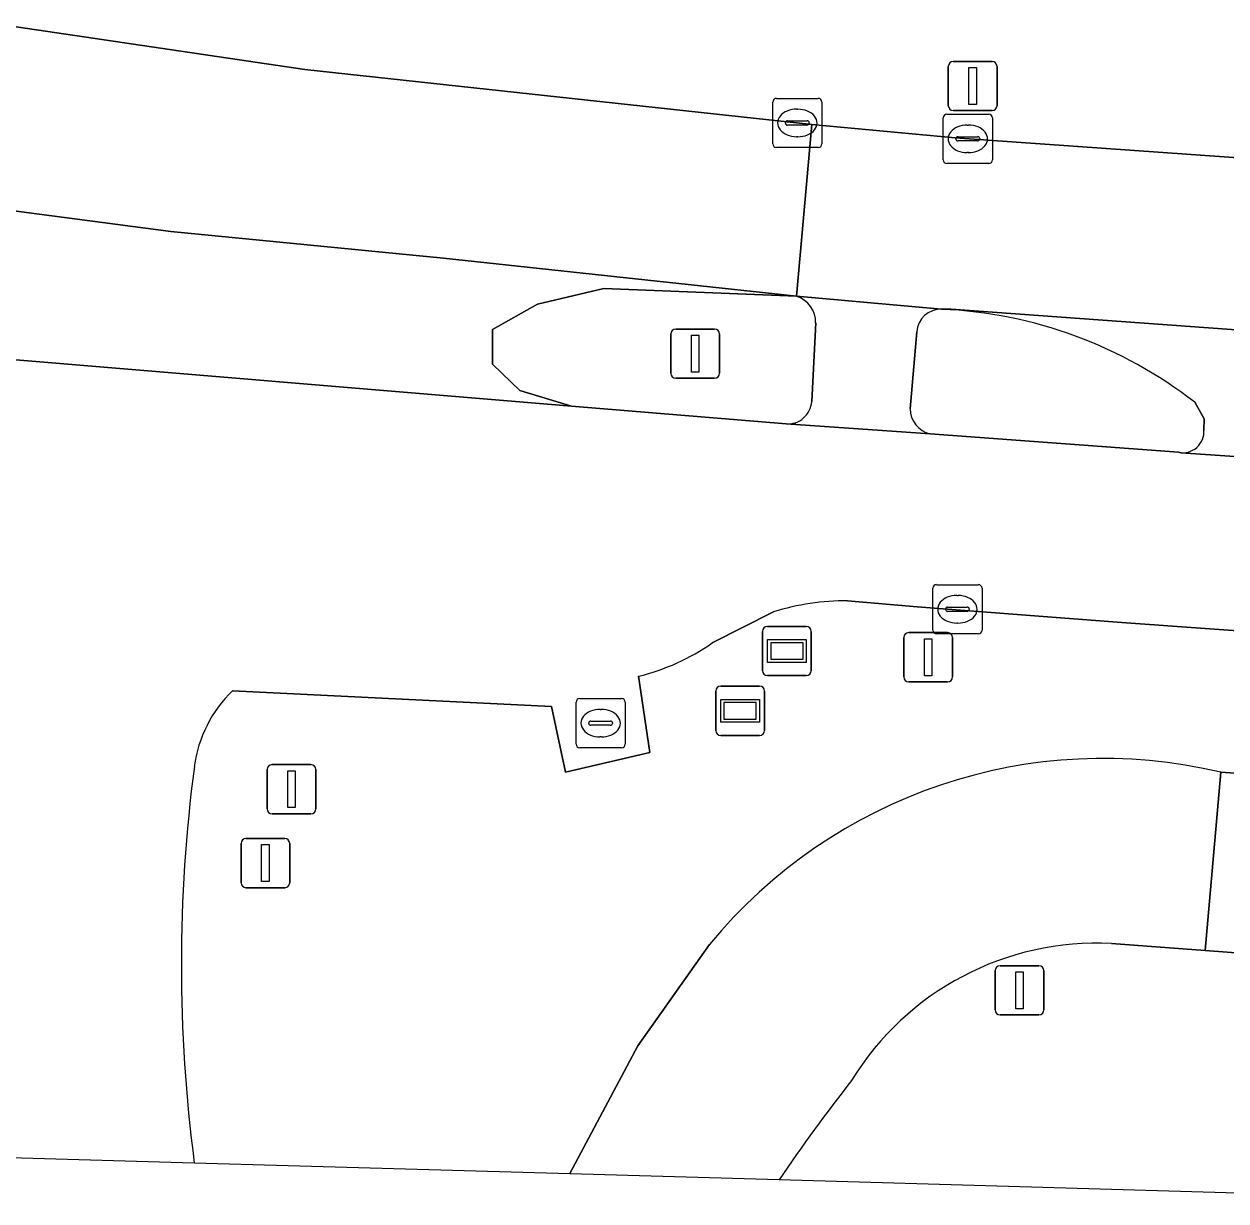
# Model space of a CAD drawing. Extents: x 155018 to 156648, y 383979 to 385733.
# Drawn here: x 155837.5 to 155861.93, y 383986.99 to 384010.92 of the extents above; entities that cross this region are included whole.
import ezdxf

# ---------------------------------------------------------------- set-up
doc = ezdxf.new("R2010")
doc.units = 0
for name, color, linetype in [('IMGEO_Berm_groen', 7, 'Continuous'), ('IMGEO_Fietspad_gesloten', 7, 'Continuous'), ('IMGEO_Groenvoorziening', 7, 'Continuous'), ('IMGEO_Informatiebord', 7, 'Continuous'), ('IMGEO_Kolk', 7, 'Continuous'), ('IMGEO_Lichtmast', 7, 'Continuous'), ('IMGEO_Rijbaan_lokaal_gesloten', 7, 'Continuous'), ('IMGEO_Verkeersbordpaal', 7, 'Continuous'), ('IMGEO_Verkeerseiland_gesloten', 7, 'Continuous'), ('IMGEO_Voetpad_gesloten', 7, 'Continuous')]:
    doc.layers.add(name, color=color, linetype=linetype)

msp = doc.modelspace()

# ---------------------------------------------------------------- linework, layer by layer
at = {"layer": 'IMGEO_Berm_groen'}
for points in [[(155852.736, 383998.969), (155851.489, 383998.34)], [(155878.135, 383997.446), (155868.028, 383998.166), (155859.901, 383998.745), (155859.718, 383998.758), (155855.655, 383999.069), (155854.237, 383999.194)], [(155849.99, 383997.659), (155850.218, 383996.112), (155848.504, 383995.711), (155848.22, 383997.048), (155841.735, 383997.365)], [(155861.829, 383995.709), (155870.079, 383995.123), (155875.06, 383994.744), (155875.807, 383994.719)], [(155848.594, 383987.55), (155849.975, 383990.145), (155851.435, 383992.207)], [(155870.405, 383989.143), (155874.304, 383988.855), (155888.014, 383987.841), (155888.884, 383990.14), (155880.872, 383990.62), (155872.698, 383991.237), (155861.51, 383992.082), (155859.606, 383992.226)], [(155840.956, 383987.771), (155848.594, 383987.55)], [(155852.848, 383987.427), (155867.764, 383986.994)]]:
    msp.add_lwpolyline(points, dxfattribs=at)
for centre, radius, start, end in [((155854.192, 383994.373), 4.821, 89.4686, 107.5818), ((155848.919, 384002.008), 4.479, 283.8411, 305.0238), ((155843.547, 383995.484), 2.612, 133.9345, 172.4296), ((155871.598, 383991.792), 30.904, 172.4968, 187.476), ((155859.435, 383985.64), 10.35, 76.6245, 140.6155), ((155859.305, 383986.39), 5.844, 87.0483, 148.5269), ((155881.682, 383967.886), 34.831, 141.7688, 145.875)]:
    msp.add_arc(centre, radius, start, end, dxfattribs=at)
at = {"layer": 'IMGEO_Fietspad_gesloten'}
for points in [[(155859.606, 383992.226), (155861.51, 383992.082), (155861.829, 383995.709)], [(155875.807, 383994.719), (155875.06, 383994.744), (155870.079, 383995.123), (155861.829, 383995.709), (155861.51, 383992.082), (155872.698, 383991.237), (155880.872, 383990.62), (155888.884, 383990.14), (155890.232, 383993.702)], [(155851.435, 383992.207), (155849.975, 383990.145), (155848.594, 383987.55), (155852.848, 383987.427)]]:
    msp.add_lwpolyline(points, dxfattribs=at)
for centre, radius, start, end in [((155859.435, 383985.64), 10.35, 76.6245, 140.6155), ((155859.305, 383986.39), 5.844, 87.0483, 148.5269), ((155881.682, 383967.886), 34.831, 141.7688, 145.875)]:
    msp.add_arc(centre, radius, start, end, dxfattribs=at)
at = {"layer": 'IMGEO_Groenvoorziening'}
msp.add_lwpolyline([(155836.965, 384010.919), (155843.202, 384009.994), (155853.514, 384008.875), (155856.427, 384008.604), (155861.223, 384008.264), (155878.906, 384007.01)], dxfattribs=at)
at = {"layer": 'IMGEO_Informatiebord'}
for p, q in [((155852.51, 383997.773), (155852.51, 383998.573)), ((155852.51, 383998.573), (155852.51, 383997.773)), ((155852.61, 383998.673), (155853.4, 383998.673)), ((155853.4, 383998.673), (155852.61, 383998.673)), ((155853.5, 383998.573), (155853.5, 383997.773)), ((155853.5, 383997.773), (155853.5, 383998.573)), ((155853.4, 383997.673), (155852.61, 383997.673)), ((155852.61, 383997.673), (155853.4, 383997.673)), ((155851.56, 383996.558), (155851.56, 383997.358)), ((155851.56, 383997.358), (155851.56, 383996.558)), ((155851.66, 383997.458), (155852.45, 383997.458)), ((155852.45, 383997.458), (155851.66, 383997.458)), ((155852.55, 383997.358), (155852.55, 383996.558)), ((155852.55, 383996.558), (155852.55, 383997.358)), ((155852.45, 383996.458), (155851.66, 383996.458)), ((155851.66, 383996.458), (155852.45, 383996.458))]:
    msp.add_line(p, q, dxfattribs=at)
for points in [[(155852.611, 383998.405), (155853.399, 383998.405), (155853.399, 383997.941), (155852.611, 383997.941), (155852.611, 383998.405)], [(155852.676, 383998.34), (155852.676, 383998.006), (155853.334, 383998.006), (155853.334, 383998.34), (155852.676, 383998.34)], [(155851.661, 383997.19), (155852.449, 383997.19), (155852.449, 383996.726), (155851.661, 383996.726), (155851.661, 383997.19)], [(155851.726, 383997.125), (155851.726, 383996.791), (155852.384, 383996.791), (155852.384, 383997.125), (155851.726, 383997.125)]]:
    msp.add_lwpolyline(points, dxfattribs=at)
for centre, start, end in [((155852.61, 383998.573), 90, 180), ((155852.61, 383998.573), 90, 180), ((155853.4, 383998.573), 0, 90), ((155853.4, 383998.573), 360, 90), ((155852.61, 383997.773), 180, 270), ((155852.61, 383997.773), 180, 270), ((155853.4, 383997.773), 270, 0), ((155853.4, 383997.773), 270, 0), ((155851.66, 383997.358), 90, 180), ((155851.66, 383997.358), 90, 180), ((155852.45, 383997.358), 0, 90), ((155852.45, 383997.358), 360, 90), ((155851.66, 383996.558), 180, 270), ((155851.66, 383996.558), 180, 270), ((155852.45, 383996.558), 270, 0), ((155852.45, 383996.558), 270, 0)]:
    msp.add_arc(centre, 0.1, start, end, dxfattribs=at)
at = {"layer": 'IMGEO_Kolk'}
for p, q in [((155852.717, 384008.482), (155852.717, 384009.334)), ((155852.792, 384009.408), (155853.644, 384009.408)), ((155853.718, 384009.334), (155853.718, 384008.482)), ((155853.205, 384009.188), (155853.23, 384009.188)), ((155856.184, 384008.159), (155856.184, 384009.011)), ((155856.259, 384009.085), (155857.111, 384009.085)), ((155857.185, 384009.011), (155857.185, 384008.159)), ((155852.976, 384008.902), (155852.976, 384008.914)), ((155853.414, 384008.865), (155853.016, 384008.865)), ((155853.019, 384008.951), (155853.417, 384008.951)), ((155853.46, 384008.914), (155853.46, 384008.902)), ((155856.672, 384008.865), (155856.697, 384008.865)), ((155853.228, 384008.628), (155853.203, 384008.628)), ((155856.443, 384008.579), (155856.443, 384008.591)), ((155856.881, 384008.542), (155856.483, 384008.542)), ((155856.486, 384008.628), (155856.884, 384008.628)), ((155856.927, 384008.591), (155856.927, 384008.579)), ((155853.644, 384008.408), (155852.792, 384008.408)), ((155856.695, 384008.305), (155856.67, 384008.305)), ((155857.111, 384008.085), (155856.259, 384008.085)), ((155855.972, 383998.596), (155855.972, 383999.448)), ((155856.047, 383999.522), (155856.899, 383999.522)), ((155856.973, 383999.448), (155856.973, 383998.596)), ((155856.46, 383999.302), (155856.485, 383999.302)), ((155856.231, 383999.016), (155856.231, 383999.028)), ((155856.669, 383998.979), (155856.271, 383998.979)), ((155856.274, 383999.065), (155856.672, 383999.065)), ((155856.715, 383999.028), (155856.715, 383999.016)), ((155856.483, 383998.742), (155856.458, 383998.742)), ((155856.899, 383998.522), (155856.047, 383998.522)), ((155848.719, 383996.281), (155848.719, 383997.133)), ((155848.794, 383997.207), (155849.646, 383997.207)), ((155849.72, 383997.133), (155849.72, 383996.281)), ((155849.207, 383996.987), (155849.232, 383996.987)), ((155848.978, 383996.701), (155848.978, 383996.713)), ((155849.416, 383996.664), (155849.018, 383996.664)), ((155849.021, 383996.75), (155849.419, 383996.75)), ((155849.462, 383996.713), (155849.462, 383996.701)), ((155849.23, 383996.427), (155849.205, 383996.427)), ((155849.646, 383996.207), (155848.794, 383996.207))]:
    msp.add_line(p, q, dxfattribs=at)
for points in [[(155852.717, 384008.482), (155852.717, 384009.334)], [(155852.792, 384009.408), (155853.644, 384009.408)], [(155853.718, 384009.334), (155853.718, 384008.482)], [(155856.184, 384008.159), (155856.184, 384009.011)], [(155856.259, 384009.085), (155857.111, 384009.085)], [(155857.185, 384009.011), (155857.185, 384008.159)], [(155853.644, 384008.408), (155852.792, 384008.408)], [(155857.111, 384008.085), (155856.259, 384008.085)], [(155855.972, 383998.596), (155855.972, 383999.448)], [(155856.047, 383999.522), (155856.899, 383999.522)], [(155856.973, 383999.448), (155856.973, 383998.596)], [(155856.899, 383998.522), (155856.047, 383998.522)], [(155848.719, 383996.281), (155848.719, 383997.133)], [(155848.794, 383997.207), (155849.646, 383997.207)], [(155849.72, 383997.133), (155849.72, 383996.281)], [(155849.646, 383996.207), (155848.794, 383996.207)]]:
    msp.add_lwpolyline(points, dxfattribs=at)
for centre, radius, start, end in [((155852.794, 384009.332), 0.0765, 91.552, 178.448), ((155852.794, 384009.332), 0.0765, 91.552, 178.448), ((155853.642, 384009.332), 0.0765, 1.552, 88.448), ((155853.642, 384009.332), 0.0765, 1.552, 88.448), ((155856.261, 384009.009), 0.0765, 91.552, 178.448), ((155856.261, 384009.009), 0.0765, 91.552, 178.448), ((155857.109, 384009.009), 0.0765, 1.552, 88.448), ((155857.109, 384009.009), 0.0765, 1.552, 88.448), ((155853.016, 384008.911), 0.0403, 85.8775, 175.7526), ((155853.013, 384008.901), 0.0366, 178.938, 274.7102), ((155853.417, 384008.908), 0.043, 264.8664, 352.4533), ((155853.421, 384008.913), 0.0386, 1.7309, 96.639), ((155856.483, 384008.588), 0.0403, 85.8775, 175.7526), ((155856.48, 384008.578), 0.0366, 178.938, 274.7102), ((155856.884, 384008.585), 0.043, 264.8664, 352.4533), ((155856.888, 384008.59), 0.0386, 1.7309, 96.639), ((155852.794, 384008.484), 0.0765, 181.552, 268.448), ((155852.794, 384008.484), 0.0765, 181.552, 268.448), ((155853.642, 384008.484), 0.0765, 271.552, 358.448), ((155853.642, 384008.484), 0.0765, 271.552, 358.448), ((155856.261, 384008.161), 0.0765, 181.552, 268.448), ((155856.261, 384008.161), 0.0765, 181.552, 268.448), ((155857.109, 384008.161), 0.0765, 271.552, 358.448), ((155857.109, 384008.161), 0.0765, 271.552, 358.448), ((155856.049, 383999.446), 0.0765, 91.552, 178.448), ((155856.049, 383999.446), 0.0765, 91.552, 178.448), ((155856.897, 383999.446), 0.0765, 1.552, 88.448), ((155856.897, 383999.446), 0.0765, 1.552, 88.448), ((155856.271, 383999.025), 0.0403, 85.8775, 175.7526), ((155856.268, 383999.015), 0.0366, 178.938, 274.7102), ((155856.672, 383999.022), 0.043, 264.8664, 352.4533), ((155856.676, 383999.027), 0.0386, 1.7309, 96.639), ((155856.049, 383998.598), 0.0765, 181.552, 268.448), ((155856.049, 383998.598), 0.0765, 181.552, 268.448), ((155856.897, 383998.598), 0.0765, 271.552, 358.448), ((155856.897, 383998.598), 0.0765, 271.552, 358.448), ((155848.796, 383997.131), 0.0765, 91.552, 178.448), ((155848.796, 383997.131), 0.0765, 91.552, 178.448), ((155849.644, 383997.131), 0.0765, 1.552, 88.448), ((155849.644, 383997.131), 0.0765, 1.552, 88.448), ((155849.018, 383996.71), 0.0403, 85.8775, 175.7526), ((155849.015, 383996.7), 0.0366, 178.938, 274.7102), ((155849.419, 383996.707), 0.043, 264.8664, 352.4533), ((155849.423, 383996.712), 0.0386, 1.7309, 96.639), ((155848.796, 383996.283), 0.0765, 181.552, 268.448), ((155848.796, 383996.283), 0.0765, 181.552, 268.448), ((155849.644, 383996.283), 0.0765, 271.552, 358.448), ((155849.644, 383996.283), 0.0765, 271.552, 358.448)]:
    msp.add_arc(centre, radius, start, end, dxfattribs=at)
for centre, major_axis, ratio, start_param, end_param in [((155853.204, 384008.908), (-0.387, 0.002), 0.722429, 4.712389, 7.853982), ((155853.229, 384008.908), (-0.39, 0.002), 0.717154, 1.570796, 4.712389), ((155856.671, 384008.585), (-0.387, 0.002), 0.722429, 4.712389, 7.853982), ((155856.696, 384008.585), (-0.39, 0.002), 0.717154, 1.570796, 4.712389), ((155856.459, 383999.022), (-0.387, 0.002), 0.722429, 4.712389, 7.853982), ((155856.484, 383999.022), (-0.39, 0.002), 0.717154, 1.570796, 4.712389), ((155849.206, 383996.707), (-0.387, 0.002), 0.722429, 4.712389, 7.853982), ((155849.231, 383996.707), (-0.39, 0.002), 0.717154, 1.570796, 4.712389)]:
    msp.add_ellipse(centre, major_axis=major_axis, ratio=ratio, start_param=start_param, end_param=end_param, dxfattribs=at)
at = {"layer": 'IMGEO_Lichtmast'}
for p, q in [((155850.646, 384003.819), (155850.646, 384004.619)), ((155850.646, 384004.619), (155850.646, 384003.819)), ((155850.746, 384004.719), (155851.536, 384004.719)), ((155851.536, 384004.719), (155850.746, 384004.719)), ((155851.636, 384004.619), (155851.636, 384003.819)), ((155851.636, 384003.819), (155851.636, 384004.619)), ((155851.536, 384003.719), (155850.746, 384003.719)), ((155850.746, 384003.719), (155851.536, 384003.719)), ((155857.239, 383990.876), (155857.239, 383991.676)), ((155857.239, 383991.676), (155857.239, 383990.876)), ((155857.339, 383991.776), (155858.129, 383991.776)), ((155858.129, 383991.776), (155857.339, 383991.776)), ((155858.229, 383991.676), (155858.229, 383990.876)), ((155858.229, 383990.876), (155858.229, 383991.676)), ((155858.129, 383990.776), (155857.339, 383990.776)), ((155857.339, 383990.776), (155858.129, 383990.776))]:
    msp.add_line(p, q, dxfattribs=at)
for points in [[(155851.066, 384004.594), (155851.216, 384004.594), (155851.216, 384003.844), (155851.066, 384003.844), (155851.066, 384004.594)], [(155857.659, 383991.651), (155857.809, 383991.651), (155857.809, 383990.901), (155857.659, 383990.901), (155857.659, 383991.651)]]:
    msp.add_lwpolyline(points, dxfattribs=at)
for centre, start, end in [((155850.746, 384004.619), 90, 180), ((155850.746, 384004.619), 90, 180), ((155851.536, 384004.619), 0, 90), ((155851.536, 384004.619), 360, 90), ((155850.746, 384003.819), 180, 270), ((155850.746, 384003.819), 180, 270), ((155851.536, 384003.819), 270, 0), ((155851.536, 384003.819), 270, 0), ((155857.339, 383991.676), 90, 180), ((155857.339, 383991.676), 90, 180), ((155858.129, 383991.676), 0, 90), ((155858.129, 383991.676), 360, 90), ((155857.339, 383990.876), 180, 270), ((155857.339, 383990.876), 180, 270), ((155858.129, 383990.876), 270, 0), ((155858.129, 383990.876), 270, 0)]:
    msp.add_arc(centre, 0.1, start, end, dxfattribs=at)
at = {"layer": 'IMGEO_Rijbaan_lokaal_gesloten'}
for points in [[(155825.169, 384009.457), (155831.038, 384008.069), (155836.662, 384007.203), (155840.482, 384006.703), (155846.026, 384006.162), (155853.198, 384005.384), (155853.514, 384008.875), (155843.202, 384009.994), (155836.965, 384010.919)], [(155854.237, 383999.194), (155855.655, 383999.069), (155859.718, 383998.758), (155859.901, 383998.745), (155868.028, 383998.166), (155878.135, 383997.446), (155878.491, 384001.013), (155874.638, 384001.279), (155874.367, 384001.288), (155861.023, 384002.2), (155860.966, 384002.213), (155855.918, 384002.59), (155852.993, 384002.79), (155848.627, 384003.153), (155824.563, 384005.154), (155822.853, 384001.146)], [(155878.677, 384003.501), (155856.345, 384005.125), (155856.151, 384005.122)], [(155861.299, 384003.23), (155861.491, 384002.896), (155861.485, 384002.666)], [(155860.966, 384002.213), (155861.023, 384002.2), (155874.367, 384001.288), (155874.638, 384001.279)], [(155851.489, 383998.34), (155852.736, 383998.969)], [(155841.735, 383997.365), (155848.22, 383997.048), (155848.504, 383995.711), (155850.218, 383996.112), (155849.99, 383997.659)], [(155833.449, 383987.989), (155840.956, 383987.771)]]:
    msp.add_lwpolyline(points, dxfattribs=at)
for points in [[(155847.574, 384003.47), (155847.019, 384004.005), (155847.019, 384004.71), (155847.937, 384005.223), (155849.283, 384005.543), (155853.198, 384005.384), (155846.026, 384006.162), (155840.482, 384006.703), (155836.662, 384007.203), (155831.038, 384008.069), (155825.169, 384009.457), (155824.563, 384005.154), (155848.627, 384003.153)], [(155878.906, 384007.01), (155861.223, 384008.264), (155856.427, 384008.604), (155853.514, 384008.875), (155853.198, 384005.384), (155856.151, 384005.122), (155856.345, 384005.125), (155878.677, 384003.501)]]:
    msp.add_lwpolyline(points, close=True, dxfattribs=at)
for centre, radius, start, end in [((155855.748, 383996.075), 9.056, 52.1927, 87.4484), ((155861.053, 384002.637), 0.433, 258.3679, 3.8631), ((155854.192, 383994.373), 4.821, 89.4686, 107.5818), ((155848.919, 384002.008), 4.479, 283.8411, 305.0238), ((155843.547, 383995.484), 2.612, 133.9345, 172.4296), ((155871.598, 383991.792), 30.904, 172.4968, 187.476)]:
    msp.add_arc(centre, radius, start, end, dxfattribs=at)
at = {"layer": 'IMGEO_Verkeersbordpaal'}
for p, q in [((155856.288, 384009.259), (155856.288, 384010.059)), ((155856.288, 384010.059), (155856.288, 384009.259)), ((155856.388, 384010.159), (155857.178, 384010.159)), ((155857.178, 384010.159), (155856.388, 384010.159)), ((155857.278, 384010.059), (155857.278, 384009.259)), ((155857.278, 384009.259), (155857.278, 384010.059)), ((155857.178, 384009.159), (155856.388, 384009.159)), ((155856.388, 384009.159), (155857.178, 384009.159)), ((155855.484, 383998.547), (155856.274, 383998.547)), ((155856.274, 383998.547), (155855.484, 383998.547)), ((155855.384, 383997.647), (155855.384, 383998.447)), ((155855.384, 383998.447), (155855.384, 383997.647)), ((155856.374, 383998.447), (155856.374, 383997.647)), ((155856.374, 383997.647), (155856.374, 383998.447)), ((155856.274, 383997.547), (155855.484, 383997.547)), ((155855.484, 383997.547), (155856.274, 383997.547)), ((155842.539, 383995.864), (155843.329, 383995.864)), ((155843.329, 383995.864), (155842.539, 383995.864)), ((155842.439, 383994.964), (155842.439, 383995.764)), ((155842.439, 383995.764), (155842.439, 383994.964)), ((155843.429, 383995.764), (155843.429, 383994.964)), ((155843.429, 383994.964), (155843.429, 383995.764)), ((155843.329, 383994.864), (155842.539, 383994.864)), ((155842.539, 383994.864), (155843.329, 383994.864)), ((155842.007, 383994.362), (155842.797, 383994.362)), ((155842.797, 383994.362), (155842.007, 383994.362)), ((155841.907, 383993.462), (155841.907, 383994.262)), ((155841.907, 383994.262), (155841.907, 383993.462)), ((155842.897, 383994.262), (155842.897, 383993.462)), ((155842.897, 383993.462), (155842.897, 383994.262)), ((155842.797, 383993.362), (155842.007, 383993.362)), ((155842.007, 383993.362), (155842.797, 383993.362))]:
    msp.add_line(p, q, dxfattribs=at)
for points in [[(155856.708, 384010.034), (155856.858, 384010.034), (155856.858, 384009.284), (155856.708, 384009.284), (155856.708, 384010.034)], [(155855.804, 383998.422), (155855.954, 383998.422), (155855.954, 383997.672), (155855.804, 383997.672), (155855.804, 383998.422)], [(155842.859, 383995.739), (155843.009, 383995.739), (155843.009, 383994.989), (155842.859, 383994.989), (155842.859, 383995.739)], [(155842.327, 383994.237), (155842.477, 383994.237), (155842.477, 383993.487), (155842.327, 383993.487), (155842.327, 383994.237)]]:
    msp.add_lwpolyline(points, dxfattribs=at)
for centre, start, end in [((155856.388, 384010.059), 90, 180), ((155856.388, 384010.059), 90, 180), ((155857.178, 384010.059), 0, 90), ((155857.178, 384010.059), 360, 90), ((155856.388, 384009.259), 180, 270), ((155856.388, 384009.259), 180, 270), ((155857.178, 384009.259), 270, 0), ((155857.178, 384009.259), 270, 0), ((155855.484, 383998.447), 90, 180), ((155855.484, 383998.447), 90, 180), ((155856.274, 383998.447), 0, 90), ((155856.274, 383998.447), 360, 90), ((155855.484, 383997.647), 180, 270), ((155855.484, 383997.647), 180, 270), ((155856.274, 383997.647), 270, 0), ((155856.274, 383997.647), 270, 0), ((155842.539, 383995.764), 90, 180), ((155842.539, 383995.764), 90, 180), ((155843.329, 383995.764), 0, 90), ((155843.329, 383995.764), 360, 90), ((155842.539, 383994.964), 180, 270), ((155842.539, 383994.964), 180, 270), ((155843.329, 383994.964), 270, 0), ((155843.329, 383994.964), 270, 0), ((155842.007, 383994.262), 90, 180), ((155842.007, 383994.262), 90, 180), ((155842.797, 383994.262), 0, 90), ((155842.797, 383994.262), 360, 90), ((155842.007, 383993.462), 180, 270), ((155842.007, 383993.462), 180, 270), ((155842.797, 383993.462), 270, 0), ((155842.797, 383993.462), 270, 0)]:
    msp.add_arc(centre, 0.1, start, end, dxfattribs=at)
at = {"layer": 'IMGEO_Verkeerseiland_gesloten'}
for points in [[(155853.198, 384005.384), (155849.283, 384005.543), (155847.937, 384005.223), (155847.019, 384004.71), (155847.019, 384004.005), (155847.574, 384003.47), (155848.627, 384003.153), (155852.993, 384002.79)], [(155853.511, 384003.247), (155853.591, 384004.843)], [(155855.646, 384004.661), (155855.513, 384003.096)], [(155861.485, 384002.666), (155861.491, 384002.896), (155861.299, 384003.23)], [(155855.918, 384002.59), (155860.966, 384002.213)]]:
    msp.add_lwpolyline(points, dxfattribs=at)
for centre, radius, start, end in [((155853.04, 384004.856), 0.551, 358.6127, 73.3791), ((155856.141, 384004.626), 0.496, 88.8374, 175.9467), ((155855.748, 383996.075), 9.056, 52.1927, 87.4484), ((155853.024, 384003.276), 0.487, 266.3076, 356.5324), ((155856.03, 384003.095), 0.517, 179.8354, 257.5118), ((155861.053, 384002.637), 0.433, 258.3679, 3.8631)]:
    msp.add_arc(centre, radius, start, end, dxfattribs=at)
at = {"layer": 'IMGEO_Voetpad_gesloten'}
for points in [[(155856.151, 384005.122), (155853.198, 384005.384)], [(155853.591, 384004.843), (155853.511, 384003.247)], [(155855.513, 384003.096), (155855.646, 384004.661)], [(155852.993, 384002.79), (155855.918, 384002.59)]]:
    msp.add_lwpolyline(points, dxfattribs=at)
for centre, radius, start, end in [((155853.04, 384004.856), 0.551, 358.6127, 73.3791), ((155856.141, 384004.626), 0.496, 88.8374, 175.9467), ((155853.024, 384003.276), 0.487, 266.3076, 356.5324), ((155856.03, 384003.095), 0.517, 179.8354, 257.5118)]:
    msp.add_arc(centre, radius, start, end, dxfattribs=at)

doc.saveas('drawing.dxf')
